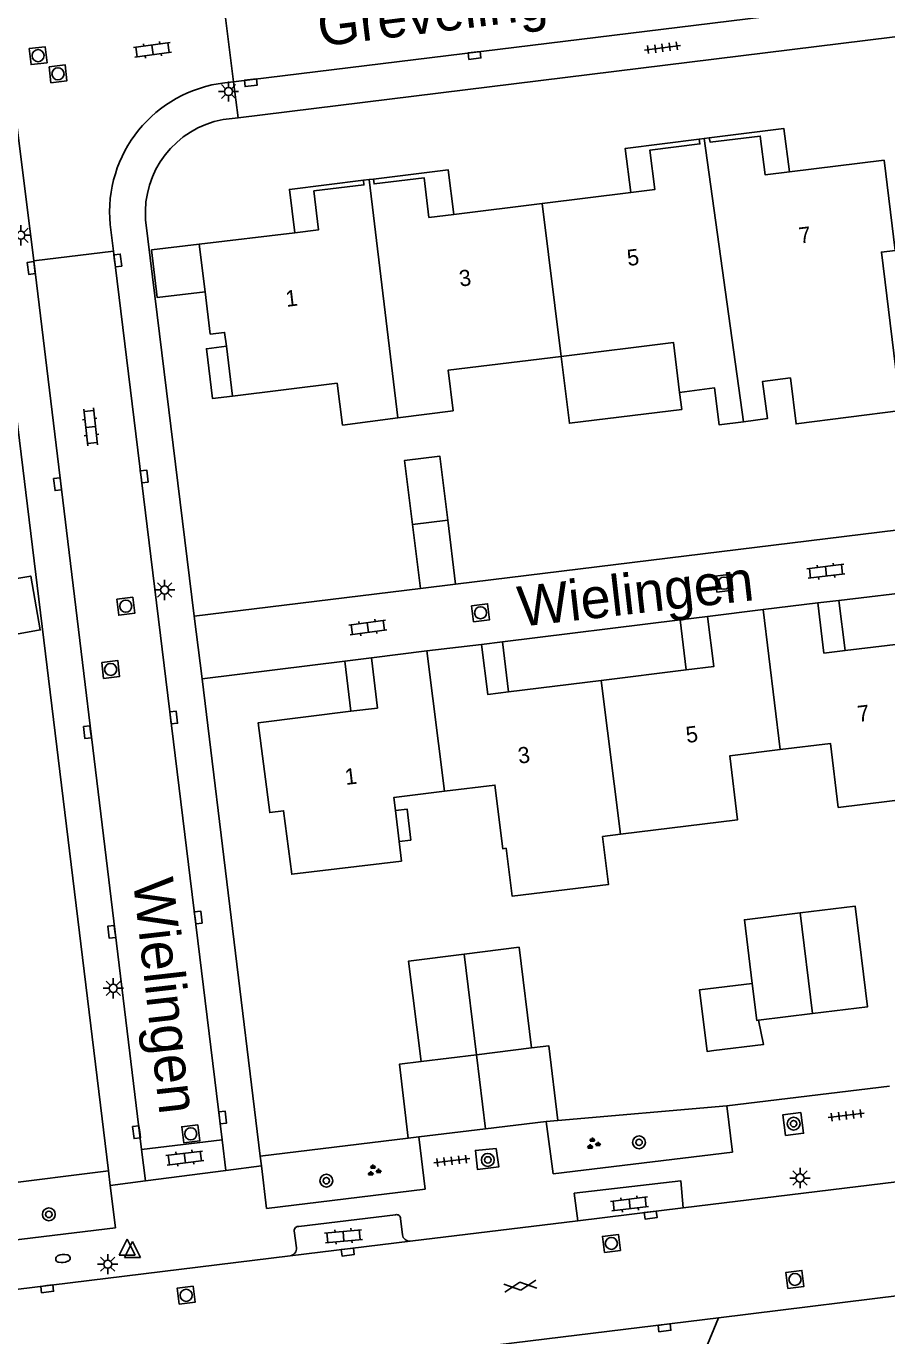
# Model space of a CAD drawing. Extents: x 131000 to 133013, y 393000 to 396501.
# Drawn here: x 131148.7 to 131202, y 395798 to 395879.2 of the extents above; entities that cross this region are included whole.
import ezdxf

# ---------------------------------------------------------------- set-up
doc = ezdxf.new("R2010")
doc.units = 0
for name, color, linetype in [('gg-anno-huisnummerreeks BGT', 7, 'Continuous'), ('gg-anno-openbare ruimte label', 7, 'Continuous'), ('gg-bbg-bijgebouw', 7, 'Continuous'), ('gg-bbg-gedigitaliseerde bebouwing', 7, 'Continuous'), ('gg-bbg-gedigitaliseerde bijgebouw', 7, 'Continuous'), ('gg-bbg-hoofdgebouw', 7, 'Continuous'), ('gg-bbg-luifel en loopbrug', 7, 'Continuous'), ('gg-bbg-tussenscheiding', 7, 'Continuous'), ('gg-knt-verharding', 7, 'Continuous'), ('gt-grn-weggrens', 7, 'Continuous'), ('gt-symb-boom', 7, 'Continuous'), ('gt-symb-brandkraan', 7, 'Continuous'), ('gt-symb-gesloten verharding', 7, 'Continuous'), ('gt-symb-groenvak', 7, 'Continuous'), ('gt-symb-klinker verharding', 7, 'Continuous'), ('gt-symb-kolk', 7, 'Continuous'), ('gt-symb-lichtmast', 7, 'Continuous'), ('gt-symb-rioolschacht', 7, 'Continuous'), ('gt-symb-tegel verharding', 7, 'Continuous'), ('gt-symb-waterafsluiter', 7, 'Continuous')]:
    doc.layers.add(name, color=color, linetype=linetype)

# ---------------------------------------------------------------- blocks, each defined once
blk = doc.blocks.new('gt0-LMAST')
at = {"layer": 'gt-symb-lichtmast'}
for p, q in [((-0.182, 0.173), (-0.447, 0.438)), ((-0.005, 0.246), (-0.005, 0.621)), ((0.172, 0.173), (0.437, 0.438)), ((-0.255, -0.004), (-0.63, -0.004)), ((-0.182, -0.181), (-0.447, -0.446)), ((-0.005, -0.254), (-0.005, -0.629)), ((0.437, -0.446), (0.172, -0.181)), ((0.245, -0.004), (0.62, -0.004))]:
    blk.add_line(p, q, dxfattribs=at)
blk.add_circle((-0.005, -0.004), 0.25, dxfattribs=at)
blk = doc.blocks.new('gt0-KOLK')
at = {"layer": 'gt-symb-kolk'}
blk.add_lwpolyline([(0, 0), (0.375, 0), (0.375, 0.4), (-0.375, 0.4), (-0.375, 0), (0, 0)], dxfattribs=at)
blk = doc.blocks.new('gt0-RS')
at = {"layer": 'gt-symb-rioolschacht'}
blk.add_lwpolyline([(-0.5, -0.5), (0.5, -0.5), (0.5, 0.5), (-0.5, 0.5)], close=True, dxfattribs=at)
blk.add_circle((0, 0), 0.375, dxfattribs=at)
blk = doc.blocks.new('gt0-KL1')
at = {"layer": 'gt-symb-klinker verharding'}
for p, q in [((-1.15, 0.3), (1.15, 0.3)), ((-1, -0.3), (-1, 0.3)), ((-0.5, 0.3), (-0.5, 0.45)), ((0, -0.3), (0, 0.3)), ((0.5, 0.3), (0.5, 0.45)), ((1, -0.3), (1, 0.3)), ((-1.15, -0.3), (1.15, -0.3)), ((-0.5, -0.45), (-0.5, -0.3)), ((0.5, -0.45), (0.5, -0.3))]:
    blk.add_line(p, q, dxfattribs=at)
blk = doc.blocks.new('gt0-TEG1')
at = {"layer": 'gt-symb-tegel verharding'}
for p, q in [((-1.125, 0), (1.125, 0)), ((-0.9, -0.25), (-0.9, 0.25)), ((-0.45, -0.25), (-0.45, 0.25)), ((0, -0.25), (0, 0.25)), ((0.45, -0.25), (0.45, 0.25)), ((0.9, -0.25), (0.9, 0.25))]:
    blk.add_line(p, q, dxfattribs=at)
blk = doc.blocks.new('gt0-BOOM')
at = {"layer": 'gt-symb-boom'}
for radius in [0.4, 0.2]:
    blk.add_circle((0, 0), radius, dxfattribs=at)
blk = doc.blocks.new('gt0-BR')
at = {"layer": 'gt-symb-brandkraan'}
for centre, radius, start, end in [((-0.244, 0), 0.206, 107.56694, 252.43307), ((0.599, -2.664), 3, 106.89205, 107.56694), ((0, -0.691), 0.938, 73.10799, 106.89205), ((-0.599, -2.664), 3, 72.43309, 73.10799), ((0.244, 0), 0.206, 287.56695, 72.43309), ((0.599, 2.664), 3, 252.43307, 253.10797), ((0, 0.691), 0.938, 253.10797, 286.89206), ((-0.599, 2.664), 3, 286.89206, 287.56695)]:
    blk.add_arc(centre, radius, start, end, dxfattribs=at)
blk = doc.blocks.new('gt0-WAFSL')
at = {"layer": 'gt-symb-waterafsluiter'}
for p, q in [((-0.5, -0.333), (0, 0.667)), ((0, 0.667), (0.5, -0.333)), ((0.5, -0.333), (-0.5, -0.333))]:
    blk.add_line(p, q, dxfattribs=at)
blk = doc.blocks.new('gt0-GRVAK')
at = {"layer": 'gt-symb-groenvak'}
for p, q in [((-0.11, 0.189), (-0.228, 0.24)), ((-0.182, 0.153), (0.088, 0.153)), ((-0.091, 0.211), (-0.156, 0.322)), ((-0.047, 0.214), (-0.047, 0.393)), ((-0.004, 0.211), (0.061, 0.322)), ((0.015, 0.189), (0.133, 0.24)), ((0.262, -0.052), (0.197, 0.059)), ((0.305, -0.049), (0.305, 0.13)), ((0.349, -0.052), (0.414, 0.059)), ((-0.245, -0.228), (-0.363, -0.177)), ((-0.318, -0.264), (-0.047, -0.264)), ((-0.226, -0.206), (-0.291, -0.095)), ((-0.183, -0.203), (-0.183, -0.024)), ((-0.139, -0.206), (-0.074, -0.095)), ((-0.12, -0.228), (-0.002, -0.177)), ((0.243, -0.074), (0.125, -0.023)), ((0.17, -0.11), (0.441, -0.11)), ((0.368, -0.074), (0.486, -0.023))]:
    blk.add_line(p, q, dxfattribs=at)
blk = doc.blocks.new('gt0-GESVH1')
at = {"layer": 'gt-symb-gesloten verharding'}
for p, q in [((-0.992, -0.261), (0.008, 0.239)), ((0.008, -0.261), (-0.992, 0.239)), ((0.008, 0.239), (1.008, -0.261)), ((1.008, 0.239), (0.008, -0.261))]:
    blk.add_line(p, q, dxfattribs=at)

msp = doc.modelspace()

# ---------------------------------------------------------------- linework, layer by layer
at = {"layer": 'gg-bbg-bijgebouw'}
for p, q in [((131194.09, 395817.593), (131197.438, 395817.998)), ((131173.16, 395815.02), (131176.6, 395815.447)), ((131180.01, 395815.87), (131176.6, 395815.447))]:
    msp.add_line(p, q, dxfattribs=at)
for points in [[(131197.438, 395817.998), (131200.85, 395818.41), (131200.09, 395824.66), (131196.681, 395824.243)], [(131196.681, 395824.243), (131193.22, 395823.82), (131193.701, 395819.872)], [(131175.837, 395821.688), (131179.24, 395822.11), (131180.01, 395815.87)], [(131175.837, 395821.688), (131172.39, 395821.26), (131173.16, 395815.02)], [(131193.701, 395819.872), (131193.98, 395817.58), (131194.09, 395817.593)]]:
    msp.add_lwpolyline(points, dxfattribs=at)
at = {"layer": 'gg-bbg-gedigitaliseerde bebouwing'}
for p, q in [((131171.72, 395854.942), (131168.29, 395854.5)), ((131171.576, 395830.594), (131171.799, 395828.668)), ((131171.799, 395828.668), (131171.94, 395827.45)), ((131185.529, 395829.125), (131184.42, 395828.988))]:
    msp.add_line(p, q, dxfattribs=at)
for points in [[(131201.89, 395870.92), (131202.566, 395865.326), (131201.71, 395865.226), (131202.917, 395855.395), (131196.419, 395854.572), (131196.07, 395857.431)], [(131189.195, 395856.53), (131188.81, 395859.622), (131181.844, 395858.761)], [(131181.844, 395858.761), (131174.841, 395857.895), (131175.151, 395855.385), (131171.72, 395854.942)], [(131189.195, 395856.53), (131191.356, 395856.813), (131191.658, 395854.514), (131193.15, 395854.71)], [(131193.15, 395854.71), (131194.641, 395854.905), (131194.34, 395857.205), (131196.07, 395857.431)], [(131195.429, 395834.37), (131192.307, 395833.985), (131192.795, 395830.02), (131185.529, 395829.125)], [(131199.031, 395830.79), (131198.551, 395834.754), (131195.429, 395834.37)], [(131174.626, 395831.788), (131171.483, 395831.401), (131171.576, 395830.594)], [(131178.449, 395828.254), (131178.224, 395828.226), (131177.738, 395832.171), (131174.626, 395831.788)]]:
    msp.add_lwpolyline(points, dxfattribs=at)
at = {"layer": 'gg-bbg-gedigitaliseerde bijgebouw'}
for p, q in [((131174.816, 395848.601), (131172.632, 395848.333)), ((131173.12, 395844.363), (131172.632, 395848.333)), ((131174.816, 395848.601), (131175.304, 395844.631)), ((131175.304, 395844.631), (131173.12, 395844.363))]:
    msp.add_line(p, q, dxfattribs=at)
msp.add_lwpolyline([(131147.254, 395844.84), (131148.953, 395845.138), (131149.542, 395841.79), (131147.843, 395841.491)], dxfattribs=at)
at = {"layer": 'gg-bbg-hoofdgebouw'}
for p, q in [((131190.73, 395872.275), (131190.42, 395872.23)), ((131191.04, 395872.32), (131190.73, 395872.275)), ((131201.89, 395870.92), (131196.003, 395870.203)), ((131170.21, 395869.76), (131169.943, 395869.726)), ((131169.943, 395869.726), (131169.591, 395869.68)), ((131180.679, 395868.243), (131175.185, 395867.568)), ((131186.17, 395868.917), (131180.679, 395868.243)), ((131165.334, 395866.424), (131159.41, 395865.71)), ((131159.41, 395865.71), (131159.771, 395862.754)), ((131161.087, 395859.384), (131161.47, 395856.3)), ((131190.93, 395842.63), (131194.372, 395843.053)), ((131194.372, 395843.053), (131197.77, 395843.47)), ((131173.522, 395840.488), (131176.92, 395840.9)), ((131170.08, 395840.07), (131173.522, 395840.488)), ((131184.327, 395838.658), (131189.612, 395839.31)), ((131178.581, 395837.948), (131184.327, 395838.658)), ((131205.38, 395831.574), (131199.031, 395830.79))]:
    msp.add_line(p, q, dxfattribs=at)
for points in [[(131190.42, 395872.23), (131190.46, 395871.94), (131187.36, 395871.56), (131187.66, 395869.1), (131186.17, 395868.917)], [(131196.003, 395870.203), (131194.5, 395870.02), (131194.2, 395872.42), (131191.09, 395872.05), (131191.04, 395872.32)], [(131175.185, 395867.568), (131173.65, 395867.38), (131173.35, 395869.84), (131170.25, 395869.46), (131170.21, 395869.76)], [(131169.591, 395869.68), (131169.62, 395869.39), (131166.52, 395869.02), (131166.8, 395866.6), (131165.334, 395866.424)], [(131159.771, 395862.754), (131160.09, 395860.14), (131160.98, 395860.25), (131161.087, 395859.384)], [(131161.47, 395856.3), (131167.95, 395857.09), (131168.29, 395854.5)], [(131197.77, 395843.47), (131198.15, 395840.36), (131199.457, 395840.515)], [(131189.612, 395839.31), (131191.31, 395839.52), (131190.93, 395842.63)], [(131176.92, 395840.9), (131177.3, 395837.79), (131178.581, 395837.948)], [(131199.457, 395840.515), (131205.55, 395841.24), (131206.148, 395836.494)], [(131168.809, 395836.747), (131170.46, 395836.95), (131170.08, 395840.07)], [(131171.94, 395827.45), (131165.14, 395826.64), (131164.64, 395830.58), (131163.78, 395830.47), (131163.07, 395836.04), (131168.809, 395836.747)], [(131178.449, 395828.254), (131178.811, 395825.282), (131184.787, 395826.001), (131184.42, 395828.988)]]:
    msp.add_lwpolyline(points, dxfattribs=at)
at = {"layer": 'gg-bbg-luifel en loopbrug'}
for p, q in [((131199.078, 395843.625), (131197.77, 395843.47)), ((131199.078, 395843.625), (131199.457, 395840.515)), ((131189.234, 395842.421), (131190.93, 395842.63)), ((131189.234, 395842.421), (131189.612, 395839.31)), ((131176.92, 395840.9), (131178.203, 395841.058)), ((131178.581, 395837.948), (131178.203, 395841.058)), ((131170.08, 395840.07), (131168.43, 395839.864)), ((131168.43, 395839.864), (131168.809, 395836.747)), ((131176.6, 395815.447), (131177.16, 395810.853)), ((131180.925, 395811.306), (131177.16, 395810.853)), ((131180.925, 395811.306), (131181.648, 395811.369)), ((131177.16, 395810.853), (131173.016, 395810.354)), ((131173.016, 395810.354), (131172.373, 395810.275))]:
    msp.add_line(p, q, dxfattribs=at)
for points in [[(131190.42, 395872.23), (131185.83, 395871.661), (131186.17, 395868.917)], [(131191.04, 395872.32), (131195.671, 395872.885), (131196.003, 395870.203)], [(131170.21, 395869.76), (131174.842, 395870.335), (131175.185, 395867.568)], [(131169.591, 395869.68), (131165.001, 395869.111), (131165.334, 395866.424)], [(131159.41, 395865.71), (131156.452, 395865.364), (131156.798, 395862.406), (131159.771, 395862.754)], [(131161.47, 395856.3), (131160.23, 395856.146), (131159.848, 395859.23), (131161.087, 395859.384)], [(131189.195, 395856.53), (131189.326, 395855.475), (131182.359, 395854.611), (131181.844, 395858.761)], [(131172.632, 395848.333), (131172.145, 395852.303), (131174.328, 395852.571), (131174.816, 395848.601)], [(131171.799, 395828.668), (131172.527, 395828.756), (131172.292, 395830.681), (131171.576, 395830.594)], [(131191.319, 395815.705), (131190.901, 395815.654), (131190.436, 395819.474), (131193.701, 395819.872)], [(131194.09, 395817.593), (131194.399, 395816.08), (131191.319, 395815.705)], [(131180.01, 395815.87), (131181.084, 395816.001), (131181.648, 395811.369)], [(131173.16, 395815.02), (131171.816, 395814.856), (131172.373, 395810.275)]]:
    msp.add_lwpolyline(points, dxfattribs=at)
at = {"layer": 'gg-bbg-tussenscheiding'}
for p, q in [((131190.73, 395872.275), (131193.15, 395854.71)), ((131169.943, 395869.726), (131171.72, 395854.942)), ((131180.679, 395868.243), (131181.844, 395858.761)), ((131194.372, 395843.053), (131195.429, 395834.37)), ((131173.522, 395840.488), (131174.626, 395831.788)), ((131184.327, 395838.658), (131185.529, 395829.125)), ((131197.438, 395817.998), (131196.681, 395824.243)), ((131175.837, 395821.688), (131176.6, 395815.447))]:
    msp.add_line(p, q, dxfattribs=at)
at = {"layer": 'gg-knt-verharding'}
for p, q in [((131161.537, 395875.797), (131160.914, 395880.758)), ((131161.817, 395873.565), (131205.167, 395878.896)), ((131160.99, 395875.73), (131161.537, 395875.797)), ((131148.083, 395873.144), (131149.14, 395864.678)), ((131160.88, 395873.45), (131161.817, 395873.565)), ((131153.779, 395808.249), (131145.89, 395872.87)), ((131154.082, 395865.281), (131153.88, 395866.932)), ((131159.1, 395842.64), (131156.08, 395867.231)), ((131149.14, 395864.678), (131154.082, 395865.281)), ((131160.827, 395810.174), (131154.082, 395865.281)), ((131149.14, 395864.678), (131155.834, 395809.561)), ((131159.1, 395842.64), (131173.12, 395844.363)), ((131159.1, 395842.64), (131159.58, 395838.76)), ((131178.203, 395841.058), (131189.234, 395842.421)), ((131168.43, 395839.864), (131159.58, 395838.76)), ((131159.58, 395838.76), (131163.186, 395809.152)), ((131202.206, 395813.492), (131192.132, 395812.281)), ((131181.648, 395811.369), (131192.132, 395812.281)), ((131192.132, 395812.281), (131192.483, 395809.401)), ((131181.348, 395808.06), (131180.925, 395811.306)), ((131155.834, 395809.561), (131160.827, 395810.174)), ((131161.06, 395808.27), (131160.827, 395810.174)), ((131172.373, 395810.275), (131163.186, 395809.152)), ((131173.016, 395810.354), (131173.418, 395807.105)), ((131155.834, 395809.561), (131156.07, 395807.62)), ((131163.186, 395809.152), (131163.259, 395808.556)), ((131181.348, 395808.06), (131192.483, 395809.401)), ((131145.46, 395807.204), (131153.779, 395808.249)), ((131153.779, 395808.249), (131153.89, 395807.336)), ((131156.07, 395807.62), (131161.06, 395808.27)), ((131189.42, 395805.951), (131203.487, 395807.671)), ((131182.876, 395805.151), (131189.42, 395805.951)), ((131171.581, 395805.522), (131165.588, 395804.802)), ((131172.009, 395804.284), (131171.892, 395805.283)), ((131172.497, 395803.882), (131182.876, 395805.151)), ((131165.296, 395804.518), (131165.445, 395803.474)), ((131165.036, 395802.971), (131172.497, 395803.882)), ((131084.274, 395793.099), (131165.036, 395802.971)), ((131191.604, 395799.12), (131177.934, 395797.444)), ((131191.604, 395799.12), (131190.779, 395797.124))]:
    msp.add_line(p, q, dxfattribs=at)
for points in [[(131161.537, 395875.797), (131206.6, 395881.32), (131231.176, 395881.257)], [(131175.304, 395844.631), (131203.79, 395848.13), (131204.26, 395844.24), (131199.078, 395843.625)], [(131196.724, 395811.863), (131195.592, 395811.712), (131195.772, 395810.444), (131196.885, 395810.58), (131196.724, 395811.863)], [(131177.819, 395809.633), (131176.538, 395809.511), (131176.668, 395808.328), (131177.979, 395808.489), (131177.819, 395809.633)], [(131163.259, 395808.556), (131163.58, 395805.92), (131173.418, 395807.105)], [(131153.89, 395807.336), (131154.21, 395804.72), (131145.822, 395803.705), (131145.46, 395807.204)], [(131189.42, 395805.951), (131189.269, 395807.635), (131182.668, 395806.855), (131182.876, 395805.151)], [(131191.604, 395799.12), (131204.985, 395800.775), (131206.468, 395800.947)]]:
    msp.add_lwpolyline(points, dxfattribs=at)
for centre, radius, start, end in [((131161.931, 395867.698), 8.087, 96.68158, 185.43241), ((131161.948, 395867.664), 5.884, 100.45413, 184.22192), ((131165.575, 395804.523), 0.279, 87.2831, 181.12545), ((131171.648, 395805.287), 0.244, 359.12103, 105.79523), ((131172.462, 395804.337), 0.456, 186.65804, 274.38058), ((131164.973, 395803.44), 0.473, 277.59995, 4.16946)]:
    msp.add_arc(centre, radius, start, end, dxfattribs=at)
at = {"layer": 'gt-grn-weggrens'}
for p, q in [((131161.537, 395875.797), (131161.817, 395873.565)), ((131163.259, 395808.556), (131161.06, 395808.27)), ((131156.07, 395807.62), (131153.89, 395807.336))]:
    msp.add_line(p, q, dxfattribs=at)

# ---------------------------------------------------------------- block references
at = {"layer": 'gt-symb-boom'}
for p in [(131196.269, 395811.169), (131186.682, 395810.013), (131177.302, 395808.922), (131167.288, 395807.633), (131150.078, 395805.546)]:
    msp.add_blockref('gt0-BOOM', p, dxfattribs=at)
at = {"layer": 'gt-symb-brandkraan', "rotation": 5.796100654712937}
msp.add_blockref('gt0-BR', (131150.949, 395802.813), dxfattribs=at)
at = {"layer": 'gt-symb-gesloten verharding', "rotation": -172.93185994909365}
msp.add_blockref('gt0-GESVH1', (131179.337, 395801.092), dxfattribs=at)
at = {"layer": 'gt-symb-groenvak'}
for p in [(131183.832, 395809.923), (131170.228, 395808.255)]:
    msp.add_blockref('gt0-GRVAK', p, dxfattribs=at)
at = {"layer": 'gt-symb-klinker verharding'}
for p, rotation in [((131156.503, 395877.773), -171.9509383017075), ((131152.671, 395854.385), 96.25793391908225), ((131198.276, 395845.433), -172.99574075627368), ((131169.862, 395841.944), 7.465974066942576), ((131158.51, 395809.034), 7.125016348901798), ((131186.097, 395806.191), 6.890548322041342), ((131168.352, 395804.187), 5.391463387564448)]:
    msp.add_blockref('gt0-KL1', p, dxfattribs=dict(at, rotation=rotation))
at = {"layer": 'gt-symb-kolk'}
for p, rotation in [((131176.45, 395877.624), -172.87498365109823), ((131162.577, 395875.929), -173.685115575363), ((131154.158, 395864.687), -82.93185994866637), ((131149.182, 395864.267), 96.94741065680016), ((131150.815, 395850.861), 96.94741065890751), ((131155.794, 395851.285), -83.10945167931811), ((131157.622, 395836.335), -83.22321717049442), ((131152.671, 395835.479), 96.94741065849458), ((131159.143, 395823.939), -82.93185994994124), ((131154.178, 395823.09), 96.94741065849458), ((131160.662, 395811.534), -82.81812146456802), ((131155.712, 395810.665), 96.94741065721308), ((131187.378, 395805.701), -172.93185994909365), ((131168.59, 395803.405), -173.10945168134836), ((131149.951, 395801.127), -172.93185994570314), ((131188.235, 395798.706), -172.81812146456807)]:
    msp.add_blockref('gt0-KOLK', p, dxfattribs=dict(at, rotation=rotation))
at = {"layer": 'gt-symb-lichtmast'}
for p in [(131161.225, 395875.191), (131148.348, 395866.275), (131157.264, 395844.276), (131154.079, 395819.57), (131196.671, 395807.805), (131153.735, 395802.459)]:
    msp.add_blockref('gt0-LMAST', p, dxfattribs=at)
at = {"layer": 'gt-symb-rioolschacht'}
for p, rotation in [((131149.408, 395877.412), -83.10945167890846), ((131150.644, 395876.288), -83.1094516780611), ((131191.95, 395844.695), -83.10945167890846), ((131154.847, 395843.265), -83.10945167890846), ((131176.854, 395842.859), -83.10945167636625), ((131153.912, 395839.345), -83.10945167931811), ((131158.878, 395810.54), 6.947410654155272), ((131184.965, 395803.746), 6.947410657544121), ((131196.352, 395801.511), 6.947410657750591), ((131158.59, 395800.527), 6.947410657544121)]:
    msp.add_blockref('gt0-RS', p, dxfattribs=dict(at, rotation=rotation))
at = {"layer": 'gt-symb-tegel verharding'}
for p, rotation in [((131188.133, 395877.902), -172.53402593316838), ((131199.527, 395811.685), 6.947410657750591), ((131175.062, 395808.869), 6.947410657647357)]:
    msp.add_blockref('gt0-TEG1', p, dxfattribs=dict(at, rotation=rotation))
at = {"layer": 'gt-symb-waterafsluiter'}
for p in [(131154.938, 395803.345), (131155.266, 395803.196)]:
    msp.add_blockref('gt0-WAFSL', p, dxfattribs=at)

# ---------------------------------------------------------------- texts
at = {"layer": 'gg-anno-huisnummerreeks BGT'}
for s, rotation, p in [('7', 6.9, (131196.651, 395865.749)), ('5', 7, (131185.997, 395864.363)), ('3', 7, (131175.581, 395863.084)), ('1', 6.9, (131164.815, 395861.828)), ('7', 6.8, (131200.279, 395836.081)), ('5', 7.1, (131189.647, 395834.78)), ('3', 7.1, (131179.231, 395833.494)), ('1', 7, (131168.492, 395832.174))]:
    msp.add_text(s, height=1, rotation=rotation, dxfattribs=at).set_placement(p)
at = {"layer": 'gg-anno-openbare ruimte label'}
for s, rotation, p in [('Grevelingen', 7.1, (131166.899, 395877.973)), ('Wielingen', 6.5, (131179.311, 395841.987)), ('Wielingen', 276.5, (131155.29, 395826.262))]:
    msp.add_text(s, height=2.5, rotation=rotation, dxfattribs=at).set_placement(p)

doc.saveas('drawing.dxf')
